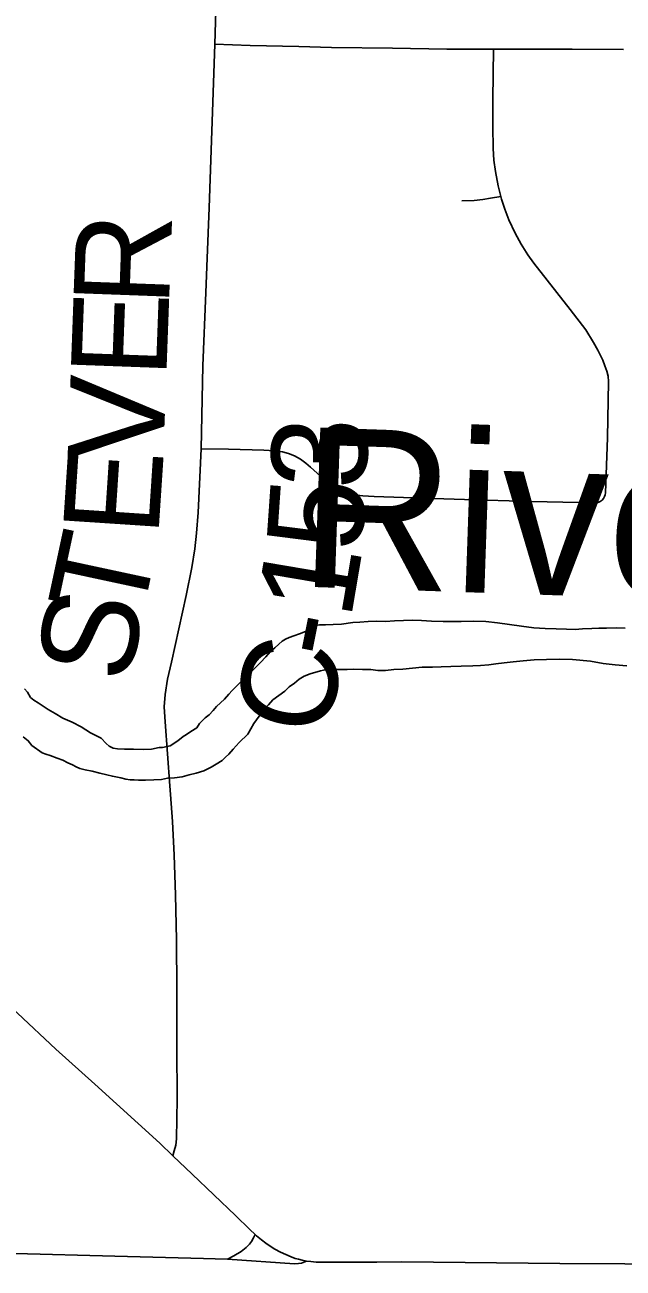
# Model space of a CAD drawing. Extents: x 2.1 to 73.9, y 4 to 26.
# Drawn here: x 48.1303 to 48.308, y 23.6851 to 24.0542 of the extents above; entities that cross this region are included whole.
import ezdxf

# ---------------------------------------------------------------- set-up
doc = ezdxf.new("R2010")
doc.units = 0
for name, color, linetype in [('GM_X_County_Road', 7, 'Continuous'), ('GM_X_County_Road_Text', 7, 'Continuous'), ('GM_X_Interchange_Ramps', 7, 'Continuous'), ('GM_X_Major_River', 7, 'Continuous'), ('GM_X_Major_River_Text', 7, 'Continuous'), ('GM_X_State_Route', 7, 'Continuous'), ('GM_X_Township_Road', 7, 'Continuous')]:
    doc.layers.add(name, color=color, linetype=linetype)

msp = doc.modelspace()

# ---------------------------------------------------------------- linework, layer by layer
at = {"layer": 'GM_X_County_Road'}
for points in [[(48.18678, 24.0485), (48.18765, 24.07851), (48.18821, 24.10057), (48.18883, 24.12481), (48.18921, 24.14315), (48.18984, 24.16551), (48.19072, 24.19876), (48.1919, 24.24538), (48.19247, 24.27117), (48.19307, 24.30878), (48.19325, 24.35883)], [(48.18269, 23.92835), (48.18324, 23.95301), (48.18412, 23.97474), (48.18452, 23.98499), (48.18511, 23.9999), (48.18618, 24.03128), (48.18678, 24.0485)], [(48.1734, 23.82828), (48.17197, 23.8473), (48.17174, 23.85172), (48.17197, 23.85541), (48.17269, 23.85999), (48.17388, 23.86504), (48.17821, 23.88486), (48.17992, 23.89309), (48.18078, 23.89864), (48.1813, 23.90329), (48.18184, 23.90948), (48.18269, 23.92835)], [(48.17425, 23.7185), (48.17467, 23.71993), (48.17517, 23.72162), (48.17539, 23.72351), (48.17555, 23.73534), (48.17551, 23.75058), (48.17552, 23.76767), (48.17534, 23.7826), (48.17507, 23.79597), (48.1747, 23.80777), (48.17423, 23.81771), (48.17359, 23.82578), (48.1734, 23.82828)]]:
    msp.add_lwpolyline(points, dxfattribs=at)
at = {"layer": 'GM_X_Interchange_Ramps'}
msp.add_lwpolyline([(48.19052, 23.68775), (48.21043, 23.68641), (48.21156, 23.68648), (48.21245, 23.68663), (48.21396, 23.6872)], dxfattribs=at)
at = {"layer": 'GM_X_Major_River'}
for points in [[(48.24012, 23.87725), (48.23746, 23.87713), (48.23481, 23.8772), (48.23233, 23.87707), (48.22986, 23.87694), (48.22777, 23.8768), (48.22434, 23.87632), (48.22186, 23.87619), (48.21958, 23.87606), (48.21787, 23.87611), (48.21673, 23.87595), (48.21538, 23.87503), (48.21364, 23.87412), (48.21192, 23.87341), (48.21019, 23.87288), (48.20885, 23.87235), (48.2077, 23.87181), (48.20673, 23.87126), (48.20576, 23.87034), (48.20459, 23.86923), (48.20324, 23.86813), (48.20187, 23.86664), (48.20031, 23.86497), (48.19855, 23.86312), (48.1968, 23.86146), (48.19563, 23.86035), (48.19193, 23.85664), (48.19095, 23.85553), (48.18958, 23.85405), (48.18842, 23.85294), (48.18725, 23.85183), (48.18627, 23.85071), (48.1851, 23.84942), (48.18393, 23.8485), (48.18218, 23.84683), (48.18139, 23.84552), (48.17965, 23.84443), (48.1783, 23.84351), (48.17734, 23.84297), (48.17578, 23.84168), (48.17347, 23.84022), (48.17118, 23.83971), (48.17023, 23.83973), (48.16793, 23.83922), (48.16546, 23.83909), (48.16262, 23.83917), (48.15996, 23.83923), (48.15787, 23.83929), (48.15655, 23.83951), (48.15542, 23.84011), (48.15449, 23.84089), (48.15301, 23.84245), (48.14982, 23.84405), (48.14702, 23.84583), (48.1444, 23.84722), (48.14158, 23.84843), (48.13933, 23.84982), (48.13727, 23.85101), (48.13578, 23.852), (48.13428, 23.85298), (48.13298, 23.85378), (48.13205, 23.85456), (48.13114, 23.8561), (48.13021, 23.85707)], [(48.24012, 23.87725), (48.23746, 23.87713), (48.23481, 23.8772), (48.23233, 23.87707), (48.22986, 23.87694), (48.22777, 23.8768), (48.22434, 23.87632), (48.22186, 23.87619), (48.21958, 23.87606), (48.21787, 23.87611), (48.21673, 23.87595), (48.21538, 23.87503), (48.21364, 23.87412), (48.21192, 23.87341), (48.21019, 23.87288), (48.20885, 23.87235), (48.2077, 23.87181), (48.20673, 23.87126), (48.20576, 23.87034), (48.20459, 23.86923), (48.20324, 23.86813), (48.20187, 23.86664), (48.20031, 23.86497), (48.19855, 23.86312), (48.1968, 23.86146), (48.19563, 23.86035), (48.19193, 23.85664), (48.19095, 23.85553), (48.18958, 23.85405), (48.18842, 23.85294), (48.18725, 23.85183), (48.18627, 23.85071), (48.1851, 23.84942), (48.18393, 23.8485), (48.18218, 23.84683), (48.18139, 23.84552), (48.17965, 23.84443), (48.1783, 23.84351), (48.17734, 23.84297), (48.17578, 23.84168), (48.17347, 23.84022), (48.17118, 23.83971), (48.17023, 23.83973), (48.16793, 23.83922), (48.16546, 23.83909), (48.16262, 23.83917), (48.15996, 23.83923), (48.15787, 23.83929), (48.15655, 23.83951), (48.15542, 23.84011), (48.15449, 23.84089), (48.15301, 23.84245), (48.14982, 23.84405), (48.14702, 23.84583), (48.1444, 23.84722), (48.14158, 23.84843), (48.13933, 23.84982), (48.13727, 23.85101), (48.13578, 23.852), (48.13428, 23.85298), (48.13298, 23.85378), (48.13205, 23.85456), (48.13114, 23.8561), (48.13021, 23.85707)], [(48.30864, 23.87513), (48.30598, 23.8752), (48.30313, 23.87508), (48.30085, 23.87514), (48.29876, 23.875), (48.29591, 23.87488), (48.29381, 23.87475), (48.29116, 23.87482), (48.28812, 23.87489), (48.28489, 23.87497), (48.28148, 23.87525), (48.27788, 23.87572), (48.27429, 23.87619), (48.27069, 23.87666), (48.26728, 23.87713), (48.26368, 23.87722), (48.25988, 23.87713), (48.25456, 23.87707), (48.25114, 23.87716), (48.24811, 23.87743), (48.24545, 23.87749), (48.24279, 23.87737), (48.24012, 23.87725)], [(48.30864, 23.87513), (48.30598, 23.8752), (48.30313, 23.87508), (48.30085, 23.87514), (48.29876, 23.875), (48.29591, 23.87488), (48.29381, 23.87475), (48.29116, 23.87482), (48.28812, 23.87489), (48.28489, 23.87497), (48.28148, 23.87525), (48.27788, 23.87572), (48.27429, 23.87619), (48.27069, 23.87666), (48.26728, 23.87713), (48.26368, 23.87722), (48.25988, 23.87713), (48.25456, 23.87707), (48.25114, 23.87716), (48.24811, 23.87743), (48.24545, 23.87749), (48.24279, 23.87737), (48.24012, 23.87725)], [(48.19401, 23.84122), (48.19654, 23.84362), (48.19833, 23.8468), (48.1999, 23.84904), (48.20128, 23.8509), (48.20265, 23.85239), (48.20401, 23.85387), (48.20576, 23.85515), (48.2075, 23.85644), (48.20886, 23.85773), (48.21041, 23.85883), (48.21177, 23.85994), (48.21331, 23.86085), (48.21504, 23.86156), (48.2181, 23.86243), (48.21905, 23.8626), (48.22019, 23.86276), (48.22152, 23.86273), (48.22286, 23.86288), (48.22437, 23.86284), (48.22608, 23.8628), (48.22799, 23.86294), (48.23064, 23.86287), (48.23311, 23.86281), (48.23519, 23.86257), (48.23747, 23.86251), (48.23995, 23.86283), (48.24261, 23.86295), (48.24547, 23.86326), (48.24833, 23.86356), (48.25136, 23.86349), (48.25402, 23.86361), (48.25688, 23.86373), (48.25992, 23.86384), (48.26334, 23.86394), (48.26562, 23.86407), (48.26809, 23.8642), (48.27019, 23.86453), (48.27267, 23.86484), (48.27534, 23.86516), (48.27838, 23.86546), (48.28162, 23.86576), (48.28523, 23.86586), (48.28922, 23.86594), (48.29302, 23.86585), (48.29832, 23.86533), (48.3021, 23.86467), (48.3057, 23.8642), (48.30911, 23.86392)], [(48.30911, 23.86392), (48.3057, 23.8642), (48.3021, 23.86467), (48.29832, 23.86533), (48.29302, 23.86585), (48.28922, 23.86594), (48.28523, 23.86586), (48.28162, 23.86576), (48.27838, 23.86546), (48.27534, 23.86516), (48.27267, 23.86484), (48.27019, 23.86453), (48.26809, 23.8642), (48.26562, 23.86407), (48.26334, 23.86394), (48.25992, 23.86384), (48.25688, 23.86373), (48.25402, 23.86361), (48.25136, 23.86349), (48.24833, 23.86356), (48.24547, 23.86326), (48.24261, 23.86295), (48.23995, 23.86283), (48.23747, 23.86251), (48.23519, 23.86257), (48.23311, 23.86281), (48.23064, 23.86287), (48.22799, 23.86294), (48.22608, 23.8628), (48.22437, 23.86284), (48.22286, 23.86288), (48.22152, 23.86273), (48.22019, 23.86276), (48.21905, 23.8626), (48.2181, 23.86243), (48.21504, 23.86156), (48.21331, 23.86085), (48.21177, 23.85994), (48.21041, 23.85883), (48.20886, 23.85773), (48.2075, 23.85644), (48.20576, 23.85515), (48.20401, 23.85387), (48.20265, 23.85239), (48.20128, 23.8509), (48.1999, 23.84904), (48.19833, 23.8468), (48.19654, 23.84362), (48.19401, 23.84122)], [(48.12985, 23.84285), (48.13134, 23.84167), (48.13244, 23.84031), (48.13543, 23.83815), (48.13656, 23.83774), (48.13788, 23.83733), (48.13995, 23.83652), (48.14164, 23.8359), (48.14314, 23.83511), (48.14445, 23.8345), (48.14558, 23.83391), (48.14671, 23.8335), (48.14822, 23.83308), (48.15029, 23.83265), (48.15256, 23.83202), (48.15464, 23.83159), (48.15633, 23.83116), (48.15879, 23.83072), (48.1603, 23.8303), (48.16162, 23.83008), (48.16276, 23.83005), (48.16409, 23.83002), (48.16618, 23.82996), (48.16865, 23.83009), (48.17094, 23.83022), (48.17265, 23.83056), (48.17475, 23.8307), (48.17703, 23.83102), (48.17914, 23.83153), (48.18124, 23.83205), (48.18353, 23.83275), (48.18565, 23.83384), (48.18719, 23.83475), (48.18893, 23.83584), (48.18991, 23.83677), (48.19088, 23.83769), (48.19224, 23.83917), (48.19401, 23.84122)], [(48.19401, 23.84122), (48.19224, 23.83917), (48.19088, 23.83769), (48.18991, 23.83677), (48.18893, 23.83584), (48.18719, 23.83475), (48.18565, 23.83384), (48.18353, 23.83275), (48.18124, 23.83205), (48.17914, 23.83153), (48.17703, 23.83102), (48.17475, 23.8307), (48.17265, 23.83056), (48.17094, 23.83022), (48.16865, 23.83009), (48.16618, 23.82996), (48.16409, 23.83002), (48.16276, 23.83005), (48.16162, 23.83008), (48.1603, 23.8303), (48.15879, 23.83072), (48.15633, 23.83116), (48.15464, 23.83159), (48.15256, 23.83202), (48.15029, 23.83265), (48.14822, 23.83308), (48.14671, 23.8335), (48.14558, 23.83391), (48.14445, 23.8345), (48.14314, 23.83511), (48.14164, 23.8359), (48.13995, 23.83652), (48.13788, 23.83733), (48.13656, 23.83774), (48.13543, 23.83815), (48.13244, 23.84031), (48.13134, 23.84167), (48.12985, 23.84285)]]:
    msp.add_lwpolyline(points, dxfattribs=at)
at = {"layer": 'GM_X_State_Route'}
for points in [[(48.1066, 23.78008), (48.10847, 23.7784), (48.12817, 23.76079), (48.13952, 23.75017), (48.15107, 23.73977), (48.17038, 23.72218), (48.17425, 23.7185), (48.18007, 23.71297), (48.19285, 23.7007), (48.19715, 23.6966), (48.19875, 23.6951)], [(48.06363, 23.68416), (48.07726, 23.68735), (48.08162, 23.68827), (48.08519, 23.68896), (48.088, 23.68939), (48.09078, 23.68969), (48.09305, 23.68987), (48.09547, 23.69001), (48.10108, 23.68996), (48.1275, 23.68943), (48.15702, 23.68865), (48.18343, 23.68799), (48.1869, 23.68783), (48.19052, 23.68775), (48.19241, 23.68874), (48.1946, 23.69007), (48.1961, 23.69128), (48.19703, 23.69224), (48.19765, 23.693), (48.19829, 23.69407), (48.19875, 23.6951)], [(48.19875, 23.6951), (48.19915, 23.69471), (48.20058, 23.69354), (48.20188, 23.69252), (48.20322, 23.69163), (48.2046, 23.69077), (48.20627, 23.68988), (48.20786, 23.68912), (48.20943, 23.68848), (48.21065, 23.68802), (48.21161, 23.68773), (48.21268, 23.68745), (48.21396, 23.6872)], [(48.21396, 23.6872), (48.21524, 23.68704), (48.21687, 23.68692), (48.21853, 23.68688), (48.23487, 23.68693)], [(48.23487, 23.68693), (48.2423, 23.68696), (48.28926, 23.68652), (48.32781, 23.68628), (48.33486, 23.6862)]]:
    msp.add_lwpolyline(points, dxfattribs=at)
at = {"layer": 'GM_X_Township_Road'}
for points in [[(48.18678, 24.0485), (48.19724, 24.04811), (48.21172, 24.04776)], [(48.21172, 24.04776), (48.22144, 24.04753), (48.23953, 24.0473), (48.25564, 24.04704), (48.2695, 24.04706)], [(48.27168, 24.00332), (48.27092, 24.00641), (48.27007, 24.01068), (48.26963, 24.01407), (48.2694, 24.01748), (48.26931, 24.02401), (48.26931, 24.03203), (48.2695, 24.04706)], [(48.2695, 24.04706), (48.29291, 24.04703), (48.30815, 24.04691)], [(48.26007, 24.00196), (48.26375, 24.00207), (48.26633, 24.00234), (48.26862, 24.00275), (48.27168, 24.00332)], [(48.30178, 23.91314), (48.30219, 23.91366), (48.30249, 23.91422), (48.30265, 23.91471), (48.30275, 23.9153), (48.30337, 23.93158), (48.30367, 23.94838), (48.30354, 23.94996), (48.30321, 23.95144), (48.30262, 23.95299), (48.30196, 23.95466), (48.30134, 23.95604), (48.30053, 23.95766), (48.29925, 23.95991), (48.29693, 23.96368), (48.29234, 23.96968), (48.28152, 23.98345), (48.27972, 23.98598), (48.27775, 23.98915), (48.27597, 23.99242), (48.27412, 23.99636), (48.27285, 23.99954), (48.27189, 24.00249), (48.27168, 24.00332)], [(48.18269, 23.92835), (48.19079, 23.9283), (48.20132, 23.928), (48.20449, 23.9278), (48.20683, 23.92743), (48.2086, 23.92693), (48.21041, 23.92624), (48.21218, 23.92529), (48.21378, 23.92414), (48.21519, 23.92287), (48.21917, 23.91938), (48.22115, 23.91769), (48.22267, 23.91638), (48.22383, 23.91568), (48.22496, 23.91535), (48.22733, 23.91484), (48.23069, 23.9144), (48.23407, 23.91421), (48.24867, 23.91373), (48.26089, 23.91335), (48.28079, 23.91274), (48.29943, 23.91229), (48.30027, 23.91237), (48.3008, 23.91253), (48.30118, 23.91271), (48.30178, 23.91314)]]:
    msp.add_lwpolyline(points, dxfattribs=at)

# ---------------------------------------------------------------- texts
at = {"layer": 'GM_X_County_Road_Text'}
for s, rotation, p in [('R', 87.8845, (48.1731, 23.97043)), ('E', 87.8843, (48.17232, 23.9492)), ('V', 87.8711, (48.17139, 23.9242)), ('3', 87.9057, (48.23163, 23.91607)), ('E', 86.231, (48.16995, 23.90212)), ('5', 86.0358, (48.23037, 23.8976)), ('T', 77.8912, (48.16487, 23.87687)), ('1', 80.3838, (48.22708, 23.87731)), ('S', 79.3167, (48.16135, 23.85822)), ('-', 78.6793, (48.22462, 23.86497)), ('C', 78.5886, (48.22, 23.84205))]:
    msp.add_text(s, height=0.02841, rotation=rotation, dxfattribs=at).set_placement(p)
at = {"layer": 'GM_X_Major_River_Text'}
msp.add_text('River', height=0.047374, rotation=358.0449, dxfattribs=at).set_placement((48.21128, 23.8875))

doc.saveas('drawing.dxf')
